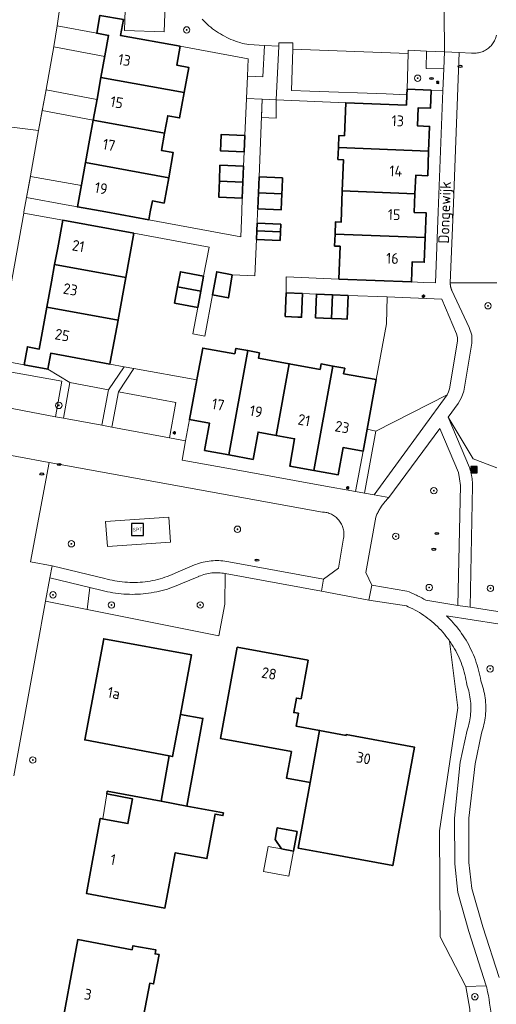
# Model space of a CAD drawing. Header units: metres. Extents: x 152610 to 160096, y 456114 to 462495.
# Tile 581 of 938: x 158584 to 158643, y 460151 to 460274. Entities that reach past the tile are written whole.
import ezdxf
from ezdxf.enums import TextEntityAlignment as Align

# ---------------------------------------------------------------- set-up
doc = ezdxf.new("R2010")
doc.units = ezdxf.units.M
doc.header["$LTSCALE"] = 0.5
doc.layers.get('0').update_dxf_attribs({"linetype": 'CONTINUOUS'})
for name, color, linetype, lineweight in [('B-PV-GR-BEPLANTING_CULTUUR_BODEMBEDEKKER-GV', 251, 'CONTINUOUS', 18), ('B-PV-GR-BEPLANTING_CULTUUR_BOSPLANTSOEN-GV', 251, 'CONTINUOUS', 18), ('B-PV-GR-BEPLANTING_CULTUUR_HEESTERS-GV', 251, 'CONTINUOUS', 18), ('B-PV-GR-BOOM-S', 251, 'CONTINUOUS', 25), ('B-PV-IE-MEUBILAIR-S', 251, 'CONTINUOUS', 25), ('B-PV-IE-MEUBILAIR_WEGMEUBILAIR-S', 251, 'CONTINUOUS', 25), ('B-PV-IE-MEUBILAIR_WEGMEUBILAIR_AFVALBAK-S', 251, 'CONTINUOUS', 25), ('B-PV-OG-BEBOUWING-GV', 6, 'CONTINUOUS', 35), ('B-PV-OG-BEBOUWING-T18', 1, 'CONTINUOUS', 18), ('B-PV-OG-BEBOUWING_OVERBOUWING-GV', 251, 'CONTINUOUS', 18), ('B-PV-OG-BEBOUWING_SCHUUR-GV', 251, 'CONTINUOUS', 18), ('B-PV-OG-TERREIN_BEGROEID-GV', 251, 'CONTINUOUS', 18), ('B-PV-OG-TOPOGRAFIE-T18', 1, 'CONTINUOUS', 18), ('B-PV-VH-GESLOTENVERHARDING_KUNSTSTOF-GV', 251, 'CONTINUOUS', 18), ('B-PV-VH-OPENVERHARDING_BETONSTRAATSTEEN-GV', 251, 'CONTINUOUS', 18), ('B-PV-VH-OPENVERHARDING_TEGEL-GV', 251, 'CONTINUOUS', 18)]:
    doc.layers.add(name, color=color, linetype=linetype, lineweight=lineweight)
doc.styles.add('NLCS-ISO', font='NLCS-ISO.ttf')
doc.styles.add('NLCS-ISO-M750-T18', font='NLCS-ISO.ttf', dxfattribs={"height": 1.35})

# ---------------------------------------------------------------- blocks, each defined once
blk = doc.blocks.new('SIE-WEG_AFVALBAK-SO')
h = blk.add_hatch(color=256)
h.dxf.hatch_style = 1
h.paths.add_polyline_path([(-1.5, -1.5), (1.5, -1.5), (1.5, 1.5), (-1.5, 1.5)])
for points in [[(-2, -2), (2, -2), (2, 2), (-2, 2)], [(-1.5, -1.5), (1.5, -1.5), (1.5, 1.5), (-1.5, 1.5)]]:
    blk.add_lwpolyline(points, close=True)
blk = doc.blocks.new('SIE-MEUBILAIR_PAAL_LICHTMAST-SO')
for points in [[(-0.62, 0), (-1, 0)], [(-0.71, 0.71), (-0.44, 0.44)], [(0, 1), (0, 0.62)], [(0.44, 0.44), (0.71, 0.71)], [(1, 0), (0.62, 0)], [(-0.71, -0.71), (-0.44, -0.44)], [(0, -0.62), (0, -1)], [(0.44, -0.44), (0.71, -0.71)]]:
    blk.add_lwpolyline(points)
blk.add_circle((0, 0), 0.5)
blk = doc.blocks.new('SIE-MEUBILAIR_PUT_RIOOLPUT-SO')
blk.add_ellipse((0, 0), major_axis=(1.25, 0), ratio=0.54)
at = {"style": 'NLCS-ISO'}
blk.add_text('ri', height=0.75, dxfattribs=at).set_placement((-0.04, 0.07), align=Align.MIDDLE_CENTER)
blk = doc.blocks.new('SIE-WEG_SPEELTOESTEL-SO')
at = {"flags": 128}
blk.add_lwpolyline([(-3.75, -3.75), (3.75, -3.75), (3.75, 3.75), (-3.75, 3.75)], close=True, dxfattribs=at)
at = {"style": 'NLCS-ISO'}
blk.add_text('SPT', height=2.25, dxfattribs=at).set_placement((0, 0), align=Align.MIDDLE_CENTER)
blk = doc.blocks.new('SGR-BOOM_GBKN-SO')
at = {"linetype": 'ByBlock', "lineweight": 18}
h = blk.add_hatch(color=0, dxfattribs=at)
h.dxf.hatch_style = 1
edge = h.paths.add_edge_path()
edge.add_arc((0, 0), 0.25, 0, 360)
at = {"color": 0, "linetype": 'ByBlock', "lineweight": 18}
for radius in [2, 0.25]:
    blk.add_circle((0, 0), radius, dxfattribs=at)
at = {"color": 0, "linetype": 'ByBlock', "lineweight": 18, "style": 'NLCS-ISO'}
blk.add_attdef('SOORT', (2.5, 0), '', height=1.5, dxfattribs=at)

msp = doc.modelspace()

# ---------------------------------------------------------------- linework, layer by layer
at = {"layer": 'B-PV-GR-BEPLANTING_CULTUUR_BODEMBEDEKKER-GV', "flags": 128}
for points in [[(158584.24, 460230.94), (158580.9, 460231.55), (158579.78, 460226), (158580.95, 460225.81), (158581.75, 460230.18), (158588.95, 460228.87), (158588.19, 460224.43), (158589.18, 460224.27), (158589.97, 460228.7), (158587.21, 460230.39)], [(158608.548, 460204.984), (158608.338, 460204.99), (158608.129, 460204.988), (158607.919, 460204.978), (158607.71, 460204.96), (158607.502, 460204.934), (158607.295, 460204.9), (158607.089, 460204.859), (158606.885, 460204.809), (158606.684, 460204.752), (158606.484, 460204.687), (158606.287, 460204.615), (158606.093, 460204.535), (158606.06, 460204.52), (158603.84, 460203.59), (158603.758, 460203.554), (158603.442, 460203.418), (158603.123, 460203.289), (158602.801, 460203.168), (158602.476, 460203.055), (158602.149, 460202.949), (158601.819, 460202.851), (158601.487, 460202.761), (158601.153, 460202.678), (158600.817, 460202.603), (158600.48, 460202.536), (158600.141, 460202.477), (158599.801, 460202.425), (158599.46, 460202.382), (158599.117, 460202.346), (158598.774, 460202.319), (158598.431, 460202.299), (158598.087, 460202.288), (158597.743, 460202.284), (158597.399, 460202.288), (158597.055, 460202.301), (158596.712, 460202.321), (158596.369, 460202.35), (158596.027, 460202.386), (158595.685, 460202.43), (158595.345, 460202.483), (158595.007, 460202.543), (158594.669, 460202.611), (158594.334, 460202.686), (158594, 460202.77), (158592.472, 460203.14), (158592.128, 460200.383), (158608.58, 460197.12), (158609.31, 460201.04), (158609.38, 460204.88), (158609.174, 460204.918), (158608.966, 460204.948), (158608.757, 460204.97)]]:
    msp.add_lwpolyline(points, close=True, dxfattribs=at)
at = {"layer": 'B-PV-GR-BEPLANTING_CULTUUR_BOSPLANTSOEN-GV', "flags": 128}
msp.add_lwpolyline([(158643.298, 460241.167), (158637.49, 460241.15), (158637.49, 460241.115), (158637.49, 460241.079), (158637.49, 460241.043), (158637.492, 460241.008), (158637.494, 460240.972), (158637.496, 460240.937), (158637.499, 460240.901), (158637.503, 460240.866), (158637.508, 460240.831), (158637.513, 460240.796), (158637.518, 460240.76), (158637.525, 460240.725), (158637.531, 460240.691), (158637.535, 460240.672), (158637.539, 460240.656), (158637.547, 460240.621), (158637.556, 460240.587), (158637.565, 460240.552), (158637.575, 460240.518), (158637.585, 460240.484), (158637.596, 460240.451), (158637.608, 460240.417), (158637.62, 460240.383), (158637.633, 460240.35), (158637.646, 460240.317), (158637.66, 460240.285), (158637.675, 460240.252), (158637.69, 460240.22), (158639.87, 460235.57), (158640.186, 460234.631), (158640.19, 460233.64), (158639.17, 460227.63), (158638.913, 460226.828), (158638.49, 460226.1), (158637.212, 460224.374), (158640.368, 460219.199), (158643.325, 460218.06)], dxfattribs=at)
msp.add_lwpolyline([(158636.423, 460239.111), (158629.61, 460239.39), (158629.52, 460236.03), (158628.251, 460229.074), (158627.097, 460222.877), (158628.18, 460222.65), (158637.1, 460227.18), (158637.277, 460227.543), (158637.39, 460227.93), (158638.39, 460233.87), (158638.395, 460234.341), (158638.25, 460234.79)], close=True, dxfattribs=at)
at = {"layer": 'B-PV-GR-BEPLANTING_CULTUUR_HEESTERS-GV', "flags": 128}
for points in [[(158601.92, 460276.96), (158601.76, 460272.46), (158596.79, 460272.65), (158596.837, 460273.972), (158596.84, 460274.05)], [(158588.69, 460275.25), (158588.37, 460273.22), (158593.33, 460272.3), (158593.73, 460274.53)], [(158596.682, 460274), (158596.31, 460272.02), (158603.74, 460270.68), (158612.23, 460269.13), (158612.139, 460266.952), (158614.09, 460266.86), (158614.27, 460270.79), (158612.31, 460270.9), (158611.52, 460271.03), (158611.32, 460271.101), (158611.201, 460271.137), (158610.92, 460271.226), (158610.641, 460271.324), (158610.365, 460271.429), (158610.092, 460271.541), (158609.822, 460271.661), (158609.556, 460271.788), (158609.293, 460271.922), (158609.034, 460272.063), (158608.778, 460272.212), (158608.527, 460272.367), (158608.28, 460272.528), (158608.038, 460272.697), (158607.8, 460272.872), (158607.567, 460273.053), (158607.339, 460273.241), (158607.117, 460273.435), (158606.899, 460273.634), (158606.687, 460273.84), (158606.481, 460274.051)]]:
    msp.add_lwpolyline(points, dxfattribs=at)
for points in [[(158617.84, 460271.1), (158616.08, 460271.12), (158616.061, 460270.708), (158615.759, 460263.983), (158624.429, 460263.62), (158632.01, 460263.33), (158632.061, 460264.598), (158629.48, 460264.73), (158619.94, 460265.09), (158617.64, 460265.17), (158617.813, 460270.304)], [(158634.53, 460270.084), (158632.25, 460270.19), (158632.236, 460269.76), (158632.09, 460265.31), (158635.09, 460265.21), (158636.569, 460265.14), (158636.675, 460267.859), (158634.5, 460267.91)], [(158594.98, 460231.01), (158587.57, 460232.36), (158587.21, 460230.39), (158589.97, 460228.7), (158594.8, 460227.79), (158596.734, 460230.676)], [(158605.83, 460229.05), (158597.954, 460230.459), (158596.04, 460227.57), (158603.22, 460226.23), (158602.41, 460221.83), (158604.421, 460221.444), (158604.9, 460224.09)], [(158592.472, 460203.14), (158587.47, 460204.35), (158586.936, 460201.413), (158592.128, 460200.383)], [(158637.517, 460196.311), (158637.413, 460196.461), (158638.43, 460188.103), (158636.129, 460172.784), (158636.243, 460159.546), (158639.43, 460153.33), (158641.99, 460153.42), (158639.83, 460160.23), (158638.45, 460165.1), (158638.04, 460168.64), (158638.02, 460174.35), (158638.73, 460181.35), (158639.6, 460185.35), (158639.681, 460185.598), (158639.754, 460185.849), (158639.82, 460186.102), (158639.878, 460186.357), (158639.928, 460186.614), (158639.97, 460186.872), (158640.004, 460187.131), (158640.03, 460187.391), (158640.049, 460187.652), (158640.059, 460187.913), (158640.061, 460188.174), (158640.056, 460188.436), (158640.042, 460188.697), (158640.02, 460188.957), (158639.99, 460189.217), (158639.953, 460189.476), (158639.907, 460189.733), (158639.854, 460189.989), (158639.793, 460190.243), (158639.724, 460190.495), (158639.648, 460190.745), (158639.563, 460190.993), (158639.55, 460191.03), (158639.502, 460191.343), (158639.446, 460191.655), (158639.381, 460191.966), (158639.31, 460192.275), (158639.23, 460192.582), (158639.142, 460192.887), (158639.047, 460193.189), (158638.945, 460193.489), (158638.835, 460193.787), (158638.717, 460194.081), (158638.592, 460194.372), (158638.46, 460194.661), (158638.32, 460194.945), (158638.174, 460195.227), (158638.02, 460195.504), (158637.859, 460195.777), (158637.692, 460196.046)], [(158641.99, 460153.42), (158639.43, 460153.33), (158639.934, 460150.501), (158639.703, 460146.328), (158637.282, 460133.417), (158640.872, 460132.41), (158642.74, 460145.42), (158642.757, 460145.907), (158642.765, 460146.394), (158642.766, 460146.881), (158642.758, 460147.369), (158642.743, 460147.856), (158642.72, 460148.343), (158642.688, 460148.829), (158642.649, 460149.315), (158642.602, 460149.799), (158642.546, 460150.284), (158642.483, 460150.767), (158642.48, 460150.786), (158642.412, 460151.249), (158642.333, 460151.73), (158642.246, 460152.209), (158642.151, 460152.687), (158642.049, 460153.164)]]:
    msp.add_lwpolyline(points, close=True, dxfattribs=at)
at = {"layer": 'B-PV-OG-BEBOUWING-GV', "flags": 128}
for points in [[(158596.682, 460274), (158593.73, 460274.53), (158593.33, 460272.3), (158594.8, 460272.03), (158594.34, 460269.495), (158593.85, 460266.789), (158604.25, 460264.89), (158604.82, 460268.04), (158603.34, 460268.3), (158603.74, 460270.68), (158596.31, 460272.02)], [(158604.25, 460264.89), (158593.85, 460266.789), (158593.357, 460264.088), (158592.88, 460261.47), (158601.81, 460259.84), (158602.2, 460262.01), (158603.67, 460261.74)], [(158635.09, 460265.21), (158632.09, 460265.31), (158632.061, 460264.598), (158632.01, 460263.33), (158624.429, 460263.62), (158624.27, 460259.52), (158623.57, 460259.54), (158623.51, 460258.05), (158634.79, 460257.6), (158634.91, 460260.68), (158633.41, 460260.74), (158633.5, 460263), (158635, 460262.94)], [(158601.81, 460259.84), (158592.88, 460261.47), (158592.425, 460258.955), (158591.92, 460256.16), (158602.32, 460254.26), (158602.89, 460257.41), (158601.41, 460257.68)], [(158611.83, 460259.56), (158608.88, 460259.68), (158608.835, 460258.557), (158608.8, 460257.62), (158611.744, 460257.5)], [(158634.79, 460257.6), (158623.51, 460258.05), (158623.45, 460256.55), (158624.15, 460256.52), (158624, 460252.62), (158633.08, 460252.27), (158633.17, 460254.58), (158634.67, 460254.52)], [(158602.32, 460254.26), (158591.92, 460256.16), (158591.414, 460253.395), (158590.91, 460250.64), (158594.444, 460250), (158599.84, 460249.02), (158600.019, 460250), (158600.27, 460251.38), (158601.74, 460251.11)], [(158611.67, 460255.72), (158608.72, 460255.84), (158608.64, 460253.845), (158611.589, 460253.728)], [(158616.54, 460254.25), (158613.6, 460254.37), (158613.52, 460252.384), (158616.46, 460252.265), (158616.486, 460252.909)], [(158611.589, 460253.728), (158608.64, 460253.845), (158608.61, 460253.111), (158608.56, 460251.85), (158611.507, 460251.72)], [(158616.46, 460252.265), (158613.52, 460252.384), (158613.44, 460250.4), (158616.38, 460250.28)], [(158633.08, 460252.27), (158624, 460252.62), (158623.9, 460250), (158623.85, 460248.72), (158623.15, 460248.75), (158623.09, 460247.25), (158634.37, 460246.811), (158634.49, 460249.89), (158632.989, 460249.95)], [(158597.96, 460247.35), (158589.07, 460248.97), (158588.443, 460245.528), (158588.063, 460243.444), (158596.96, 460241.829)], [(158616.31, 460248.47), (158613.362, 460248.59), (158613.323, 460247.63), (158616.272, 460247.515)], [(158616.272, 460247.515), (158613.323, 460247.63), (158613.28, 460246.57), (158616.23, 460246.45)], [(158634.37, 460246.811), (158623.09, 460247.25), (158623.03, 460245.75), (158623.73, 460245.73), (158623.57, 460241.63), (158632.65, 460241.27), (158632.75, 460243.79), (158634.25, 460243.73)], [(158596.96, 460241.829), (158588.063, 460243.444), (158587.672, 460241.3), (158587.094, 460238.124), (158595.985, 460236.494), (158595.99, 460236.52)], [(158606.68, 460242), (158603.78, 460242.55), (158603.427, 460240.656), (158606.331, 460240.129)], [(158610.26, 460242.15), (158608.315, 460242.549), (158607.78, 460239.65), (158609.77, 460239.28)], [(158606.331, 460240.129), (158603.427, 460240.656), (158603.05, 460238.63), (158605.948, 460238.08)], [(158619.03, 460239.82), (158617, 460239.907), (158616.88, 460236.96), (158618.438, 460236.89), (158618.92, 460236.87)], [(158622.768, 460239.67), (158620.79, 460239.75), (158620.67, 460236.8), (158622.65, 460236.72)], [(158624.75, 460239.589), (158622.768, 460239.67), (158622.65, 460236.72), (158623.889, 460236.669), (158624.63, 460236.64)], [(158595.985, 460236.494), (158587.094, 460238.124), (158586.508, 460234.91), (158586.142, 460232.9), (158584.67, 460233.18), (158584.24, 460230.94), (158587.21, 460230.39), (158587.57, 460232.36), (158594.98, 460231.01), (158595.022, 460231.238)], [(158610.59, 460232.28), (158606.56, 460233.01), (158605.884, 460229.294), (158605.83, 460229.05), (158604.9, 460224.09), (158607.42, 460223.63), (158606.8, 460220.24), (158609.83, 460219.68), (158612.2, 460232.7), (158610.72, 460232.97)], [(158613.67, 460232.43), (158612.2, 460232.7), (158609.83, 460219.68), (158612.86, 460219.13), (158613.48, 460222.53), (158615.759, 460222.11), (158617.38, 460231.05), (158613.55, 460231.75)], [(158621.22, 460230.35), (158617.38, 460231.05), (158615.759, 460222.11), (158618.04, 460221.7), (158617.43, 460218.3), (158620.46, 460217.75), (158622.82, 460230.77), (158621.35, 460231.04)], [(158624.3, 460230.5), (158622.82, 460230.77), (158620.46, 460217.75), (158623.49, 460217.2), (158624.1, 460220.6), (158626.59, 460220.15), (158627.097, 460222.877), (158628.251, 460229.074), (158624.17, 460229.81)], [(158602.388, 460182.126), (158602.79, 460182.05), (158603.779, 460187.312), (158605.173, 460194.728), (158594.19, 460196.75), (158591.82, 460184.11)], [(158619.74, 460194.06), (158610.88, 460195.68), (158608.8, 460184.279), (158617.655, 460182.661), (158617.048, 460179.334), (158619.98, 460178.8), (158621.174, 460185.303), (158618.23, 460185.85), (158618.523, 460187.439), (158617.94, 460187.54), (158618.28, 460189.35), (158618.856, 460189.251)], [(158601.352, 460176.464), (158604.579, 460175.867), (158606.579, 460186.8), (158603.779, 460187.312), (158602.79, 460182.05), (158602.388, 460182.126)], [(158619.98, 460178.8), (158618.485, 460170.612), (158622.14, 460169.939), (158630.297, 460168.437), (158631.02, 460172.38), (158633.01, 460183.23), (158624.48, 460184.79), (158624.47, 460184.69), (158621.174, 460185.303)], [(158609.152, 460175.021), (158604.579, 460175.867), (158601.352, 460176.464), (158594.638, 460177.706), (158594.58, 460177.38), (158597.78, 460176.78), (158597.21, 460173.68), (158593.77, 460174.32), (158592.028, 460164.959), (158601.846, 460163.144), (158603.129, 460170.041), (158607.08, 460169.31), (158608.11, 460174.86), (158609.09, 460174.68)], [(158618.343, 460172.703), (158615.884, 460173.158), (158615.612, 460171.683), (158616.413, 460170.518), (158617.888, 460170.245)], [(158597.748, 460157.944), (158590.96, 460159.21), (158588.59, 460146.421), (158595.73, 460145.09), (158596.26, 460147.94), (158598.77, 460147.48), (158599.94, 460153.76), (158600.43, 460153.67), (158601.11, 460157.33), (158600.62, 460157.42), (158600.71, 460157.91), (158597.84, 460158.438)]]:
    msp.add_lwpolyline(points, close=True, dxfattribs=at)
at = {"layer": 'B-PV-OG-BEBOUWING_OVERBOUWING-GV', "flags": 128}
for points in [[(158593.33, 460272.3), (158588.37, 460273.22), (158587.97, 460270.66), (158587.957, 460270.586), (158594.319, 460269.381), (158594.34, 460269.495), (158594.8, 460272.03)], [(158586.503, 460262.656), (158592.88, 460261.47), (158593.348, 460264.038), (158586.995, 460265.253)], [(158585.028, 460254.442), (158591.4, 460253.316), (158591.414, 460253.395), (158591.92, 460256.16), (158592.425, 460258.955), (158592.88, 460261.47), (158586.503, 460262.656), (158586.03, 460260.16), (158585.04, 460254.51)], [(158591.4, 460253.316), (158585.028, 460254.442), (158584.562, 460251.819), (158589.493, 460250.903), (158590.91, 460250.64)], [(158597.78, 460176.78), (158594.58, 460177.38), (158594.074, 460174.263), (158597.21, 460173.68)], [(158616.413, 460170.518), (158614.758, 460170.83), (158614.177, 460167.705), (158617.307, 460167.123), (158617.888, 460170.245)]]:
    msp.add_lwpolyline(points, close=True, dxfattribs=at)
at = {"layer": 'B-PV-OG-BEBOUWING_SCHUUR-GV', "flags": 128}
msp.add_lwpolyline([(158615.759, 460263.983), (158613.99, 460264.057), (158613.899, 460261.803), (158615.728, 460261.715)], close=True, dxfattribs=at)
at = {"layer": 'B-PV-OG-TERREIN_BEGROEID-GV', "flags": 128}
for points in [[(158643.258, 460272.073), (158643.223, 460271.926), (158643.181, 460271.781), (158643.131, 460271.639), (158643.073, 460271.499), (158643.008, 460271.363), (158642.936, 460271.231), (158642.857, 460271.102), (158642.772, 460270.978), (158642.68, 460270.858), (158642.581, 460270.744), (158642.477, 460270.635), (158642.367, 460270.532), (158642.252, 460270.434), (158642.132, 460270.343), (158642.007, 460270.258), (158641.878, 460270.18), (158641.745, 460270.109), (158641.608, 460270.045), (158641.468, 460269.989), (158641.326, 460269.94), (158641.181, 460269.898), (158641.034, 460269.865), (158640.885, 460269.839), (158640.735, 460269.821), (158640.585, 460269.811), (158640.434, 460269.809), (158640.283, 460269.815), (158640.133, 460269.829), (158638.608, 460269.9), (158637.835, 460250), (158637.49, 460241.15), (158643.298, 460241.167)], [(158643.325, 460218.06), (158640.368, 460219.199), (158637.212, 460224.374), (158639.88, 460218.11), (158639.916, 460218.01), (158639.95, 460217.91), (158639.982, 460217.808), (158640.013, 460217.707), (158640.042, 460217.605), (158640.069, 460217.502), (158640.094, 460217.399), (158640.118, 460217.296), (158640.14, 460217.192), (158640.16, 460217.087), (158640.178, 460216.983), (158640.194, 460216.878), (158640.209, 460216.773), (158640.222, 460216.668), (158640.233, 460216.562), (158640.242, 460216.456), (158640.25, 460216.35), (158640.256, 460216.245), (158640.259, 460216.138), (158640.261, 460216.032), (158640.262, 460215.926), (158640.26, 460215.82), (158639.98, 460200.67), (158643.433, 460200.144)], [(158643.45, 460198.613), (158637.024, 460199.595), (158637.154, 460199.47), (158637.394, 460199.231), (158637.628, 460198.986), (158637.856, 460198.736), (158638.079, 460198.48), (158638.295, 460198.219), (158638.506, 460197.953), (158638.71, 460197.683), (158638.907, 460197.407), (158639.098, 460197.127), (158639.282, 460196.843), (158639.46, 460196.554), (158639.63, 460196.261), (158639.794, 460195.964), (158639.95, 460195.663), (158640.1, 460195.359), (158640.242, 460195.051), (158640.377, 460194.74), (158640.504, 460194.426), (158640.624, 460194.109), (158640.737, 460193.79), (158640.842, 460193.468), (158640.94, 460193.143), (158641.029, 460192.816), (158641.111, 460192.487), (158641.185, 460192.156), (158641.251, 460191.824), (158641.31, 460191.49), (158641.4, 460191.241), (158641.486, 460190.978), (158641.565, 460190.712), (158641.636, 460190.444), (158641.7, 460190.174), (158641.755, 460189.903), (158641.803, 460189.63), (158641.843, 460189.355), (158641.875, 460189.08), (158641.899, 460188.803), (158641.915, 460188.527), (158641.923, 460188.249), (158641.923, 460187.972), (158641.915, 460187.695), (158641.899, 460187.418), (158641.875, 460187.142), (158641.843, 460186.866), (158641.803, 460186.592), (158641.756, 460186.319), (158641.7, 460186.047), (158641.637, 460185.777), (158641.565, 460185.509), (158641.486, 460185.243), (158641.4, 460184.98), (158640.59, 460181.12), (158639.82, 460174.35), (158639.83, 460168.83), (158640.18, 460165.59), (158641.54, 460160.79), (158643.61, 460154.48)]]:
    msp.add_lwpolyline(points, dxfattribs=at)
for points in [[(158627.97, 460214.72), (158637.1, 460227.18), (158628.18, 460222.65), (158626.785, 460214.929)], [(158638.5, 460217.51), (158636.172, 460222.969), (158629.82, 460214.39), (158629.729, 460214.298), (158629.639, 460214.204), (158629.551, 460214.109), (158629.465, 460214.012), (158629.38, 460213.913), (158629.297, 460213.813), (158629.216, 460213.712), (158629.137, 460213.609), (158629.059, 460213.505), (158628.984, 460213.4), (158628.91, 460213.293), (158628.874, 460213.238), (158628.838, 460213.185), (158628.768, 460213.075), (158628.7, 460212.965), (158628.635, 460212.853), (158628.571, 460212.74), (158628.508, 460212.626), (158628.449, 460212.511), (158628.391, 460212.394), (158628.335, 460212.277), (158628.281, 460212.159), (158628.23, 460212.04), (158628.18, 460211.92), (158626.95, 460205.03), (158627.68, 460203.41), (158632.07, 460202.7), (158632.343, 460202.591), (158632.615, 460202.478), (158632.884, 460202.36), (158633.151, 460202.237), (158633.284, 460202.173), (158633.416, 460202.109), (158633.679, 460201.977), (158633.939, 460201.839), (158634.197, 460201.698), (158634.452, 460201.551), (158638.44, 460200.91), (158638.76, 460215.85), (158638.637, 460216.681)], [(158621.53, 460212.56), (158587.39, 460218.75), (158585.052, 460206.357), (158587.74, 460205.85), (158594.34, 460204.27), (158594.646, 460204.185), (158594.954, 460204.108), (158595.264, 460204.039), (158595.575, 460203.977), (158595.888, 460203.923), (158596.202, 460203.878), (158596.518, 460203.84), (158596.834, 460203.81), (158597.15, 460203.788), (158597.468, 460203.774), (158597.785, 460203.768), (158598.103, 460203.77), (158598.42, 460203.78), (158598.737, 460203.798), (158599.053, 460203.824), (158599.369, 460203.859), (158599.684, 460203.9), (158599.997, 460203.95), (158600.31, 460204.008), (158600.62, 460204.074), (158600.929, 460204.147), (158601.236, 460204.228), (158601.541, 460204.317), (158601.843, 460204.414), (158602.143, 460204.518), (158602.44, 460204.629), (158602.735, 460204.748), (158603.026, 460204.875), (158603.19, 460204.95), (158605.54, 460205.96), (158605.695, 460206.02), (158605.928, 460206.102), (158606.163, 460206.176), (158606.4, 460206.243), (158606.639, 460206.302), (158606.88, 460206.354), (158607.123, 460206.397), (158607.367, 460206.433), (158607.612, 460206.46), (158607.858, 460206.48), (158608.104, 460206.492), (158608.35, 460206.495), (158608.597, 460206.491), (158608.843, 460206.479), (158609.089, 460206.459), (158609.334, 460206.43), (158609.578, 460206.394), (158609.82, 460206.35), (158621.652, 460204.172), (158623.51, 460205.57), (158624.17, 460209.28), (158624.191, 460209.428), (158624.205, 460209.578), (158624.21, 460209.727), (158624.208, 460209.877), (158624.197, 460210.027), (158624.179, 460210.176), (158624.152, 460210.323), (158624.118, 460210.469), (158624.076, 460210.613), (158624.026, 460210.754), (158623.969, 460210.893), (158623.905, 460211.028), (158623.833, 460211.16), (158623.755, 460211.288), (158623.67, 460211.411), (158623.578, 460211.53), (158623.48, 460211.643), (158623.377, 460211.751), (158623.267, 460211.854), (158623.153, 460211.95), (158623.033, 460212.041), (158622.909, 460212.124), (158622.78, 460212.201), (158622.648, 460212.271), (158622.512, 460212.334), (158622.372, 460212.39), (158622.23, 460212.438), (158622.086, 460212.478), (158621.94, 460212.511), (158621.792, 460212.536), (158621.643, 460212.553)], [(158594.439, 460211.391), (158602.317, 460211.921), (158602.528, 460208.782), (158594.65, 460208.252)]]:
    msp.add_lwpolyline(points, close=True, dxfattribs=at)
at = {"layer": 'B-PV-VH-GESLOTENVERHARDING_KUNSTSTOF-GV', "flags": 128}
msp.add_lwpolyline([(158602.528, 460208.782), (158602.317, 460211.921), (158594.439, 460211.391), (158594.65, 460208.252)], close=True, dxfattribs=at)
at = {"layer": 'B-PV-VH-OPENVERHARDING_BETONSTRAATSTEEN-GV', "flags": 128}
for points in [[(158601.92, 460276.96), (158596.95, 460277.14), (158596.84, 460274.05), (158596.837, 460273.972), (158596.79, 460272.65), (158601.76, 460272.46)], [(158616.061, 460270.708), (158614.27, 460270.79), (158614.09, 460266.86), (158612.139, 460266.952), (158612.021, 460264.139), (158613.99, 460264.057), (158615.759, 460263.983)], [(158632.236, 460269.76), (158617.813, 460270.304), (158617.64, 460265.17), (158619.94, 460265.09), (158629.48, 460264.73), (158632.061, 460264.598), (158632.09, 460265.31)], [(158597.954, 460230.459), (158596.734, 460230.676), (158594.8, 460227.79), (158593.95, 460223.39), (158595.22, 460223.15), (158596.04, 460227.57)], [(158588.95, 460228.87), (158581.75, 460230.18), (158580.95, 460225.81), (158588.19, 460224.43)], [(158594.8, 460227.79), (158589.97, 460228.7), (158589.18, 460224.27), (158593.95, 460223.39)], [(158603.22, 460226.23), (158596.04, 460227.57), (158595.22, 460223.15), (158602.41, 460221.83)], [(158608.597, 460206.491), (158608.35, 460206.495), (158608.104, 460206.492), (158607.858, 460206.48), (158607.612, 460206.46), (158607.367, 460206.433), (158607.123, 460206.397), (158606.88, 460206.354), (158606.639, 460206.302), (158606.4, 460206.243), (158606.163, 460206.176), (158605.928, 460206.102), (158605.695, 460206.02), (158605.54, 460205.96), (158603.19, 460204.95), (158603.026, 460204.875), (158602.735, 460204.748), (158602.44, 460204.629), (158602.143, 460204.518), (158601.843, 460204.414), (158601.541, 460204.317), (158601.236, 460204.228), (158600.929, 460204.147), (158600.62, 460204.074), (158600.31, 460204.008), (158599.997, 460203.95), (158599.684, 460203.9), (158599.369, 460203.859), (158599.053, 460203.824), (158598.737, 460203.798), (158598.42, 460203.78), (158598.103, 460203.77), (158597.785, 460203.768), (158597.468, 460203.774), (158597.15, 460203.788), (158596.834, 460203.81), (158596.518, 460203.84), (158596.202, 460203.878), (158595.888, 460203.923), (158595.575, 460203.977), (158595.264, 460204.039), (158594.954, 460204.108), (158594.646, 460204.185), (158594.34, 460204.27), (158587.74, 460205.85), (158587.47, 460204.35), (158592.472, 460203.14), (158594, 460202.77), (158594.334, 460202.686), (158594.669, 460202.611), (158595.007, 460202.543), (158595.345, 460202.483), (158595.685, 460202.43), (158596.027, 460202.386), (158596.369, 460202.35), (158596.712, 460202.321), (158597.055, 460202.301), (158597.399, 460202.288), (158597.743, 460202.284), (158598.087, 460202.288), (158598.431, 460202.299), (158598.774, 460202.319), (158599.117, 460202.346), (158599.46, 460202.382), (158599.801, 460202.425), (158600.141, 460202.477), (158600.48, 460202.536), (158600.817, 460202.603), (158601.153, 460202.678), (158601.487, 460202.761), (158601.819, 460202.851), (158602.149, 460202.949), (158602.476, 460203.055), (158602.801, 460203.168), (158603.123, 460203.289), (158603.442, 460203.418), (158603.758, 460203.554), (158603.84, 460203.59), (158606.06, 460204.52), (158606.093, 460204.535), (158606.287, 460204.615), (158606.484, 460204.687), (158606.684, 460204.752), (158606.885, 460204.809), (158607.089, 460204.859), (158607.295, 460204.9), (158607.502, 460204.934), (158607.71, 460204.96), (158607.919, 460204.978), (158608.129, 460204.988), (158608.338, 460204.99), (158608.548, 460204.984), (158608.757, 460204.97), (158608.966, 460204.948), (158609.174, 460204.918), (158609.38, 460204.88), (158621.384, 460202.685), (158621.652, 460204.172), (158609.82, 460206.35), (158609.578, 460206.394), (158609.334, 460206.43), (158609.089, 460206.459), (158608.843, 460206.479)]]:
    msp.add_lwpolyline(points, close=True, dxfattribs=at)
for points in [[(158580.009, 460260.92), (158586.03, 460260.16), (158587, 460265.28), (158587.97, 460270.66), (158588.37, 460273.22), (158588.69, 460275.25)], [(158606.481, 460274.051), (158606.687, 460273.84), (158606.899, 460273.634), (158607.117, 460273.435), (158607.339, 460273.241), (158607.567, 460273.053), (158607.8, 460272.872), (158608.038, 460272.697), (158608.28, 460272.528), (158608.527, 460272.367), (158608.778, 460272.212), (158609.034, 460272.063), (158609.293, 460271.922), (158609.556, 460271.788), (158609.822, 460271.661), (158610.092, 460271.541), (158610.365, 460271.429), (158610.641, 460271.324), (158610.92, 460271.226), (158611.201, 460271.137), (158611.32, 460271.101), (158611.52, 460271.03), (158612.31, 460270.9), (158614.27, 460270.79), (158616.061, 460270.708), (158616.08, 460271.12), (158617.84, 460271.1), (158617.813, 460270.304), (158632.236, 460269.76), (158632.25, 460270.19), (158634.53, 460270.084), (158636.75, 460269.98), (158636.737, 460274.952)], [(158636.737, 460274.952), (158636.75, 460269.98), (158638.608, 460269.9), (158640.133, 460269.829), (158640.283, 460269.815), (158640.434, 460269.809), (158640.585, 460269.811), (158640.735, 460269.821), (158640.885, 460269.839), (158641.034, 460269.865), (158641.181, 460269.898), (158641.326, 460269.94), (158641.468, 460269.989), (158641.608, 460270.045), (158641.745, 460270.109), (158641.878, 460270.18), (158642.007, 460270.258), (158642.132, 460270.343), (158642.252, 460270.434), (158642.367, 460270.532), (158642.477, 460270.635), (158642.581, 460270.744), (158642.68, 460270.858), (158642.772, 460270.978), (158642.857, 460271.102), (158642.936, 460271.231), (158643.008, 460271.363), (158643.073, 460271.499), (158643.131, 460271.639), (158643.181, 460271.781), (158643.223, 460271.926), (158643.258, 460272.073)], [(158580.9, 460231.55), (158584.2, 460249.83), (158584.231, 460249.999), (158584.562, 460251.819), (158585.04, 460254.51), (158586.03, 460260.16), (158580.009, 460260.92)], [(158579.245, 460220.234), (158587.39, 460218.75), (158621.53, 460212.56), (158621.643, 460212.553), (158621.792, 460212.536), (158621.94, 460212.511), (158622.086, 460212.478), (158622.23, 460212.438), (158622.372, 460212.39), (158622.512, 460212.334), (158622.648, 460212.271), (158622.78, 460212.201), (158622.909, 460212.124), (158623.033, 460212.041), (158623.153, 460211.95), (158623.267, 460211.854), (158623.377, 460211.751), (158623.48, 460211.643), (158623.578, 460211.53), (158623.67, 460211.411), (158623.755, 460211.288), (158623.833, 460211.16), (158623.905, 460211.028), (158623.969, 460210.893), (158624.026, 460210.754), (158624.076, 460210.613), (158624.118, 460210.469), (158624.152, 460210.323), (158624.179, 460210.176), (158624.197, 460210.027), (158624.208, 460209.877), (158624.21, 460209.727), (158624.205, 460209.578), (158624.191, 460209.428), (158624.17, 460209.28), (158623.51, 460205.57), (158621.652, 460204.172), (158621.384, 460202.685), (158627.3, 460201.579), (158627.68, 460203.41), (158626.95, 460205.03), (158628.18, 460211.92), (158628.23, 460212.04), (158628.281, 460212.159), (158628.335, 460212.277), (158628.391, 460212.394), (158628.449, 460212.511), (158628.508, 460212.626), (158628.571, 460212.74), (158628.635, 460212.853), (158628.7, 460212.965), (158628.768, 460213.075), (158628.838, 460213.185), (158628.874, 460213.238), (158628.91, 460213.293), (158628.984, 460213.4), (158629.059, 460213.505), (158629.137, 460213.609), (158629.216, 460213.712), (158629.297, 460213.813), (158629.38, 460213.913), (158629.465, 460214.012), (158629.551, 460214.109), (158629.639, 460214.204), (158629.729, 460214.298), (158629.82, 460214.39), (158627.97, 460214.72), (158626.785, 460214.929), (158625.662, 460215.131), (158621.45, 460215.88), (158611.67, 460217.66), (158603.985, 460219.034), (158604.421, 460221.444), (158602.41, 460221.83), (158595.22, 460223.15), (158593.95, 460223.39), (158589.18, 460224.27), (158588.19, 460224.43), (158580.95, 460225.81)], [(158582.97, 460179.65), (158585.76, 460194.98), (158586.347, 460198.193), (158586.44, 460198.7), (158586.936, 460201.413), (158587.47, 460204.35), (158587.74, 460205.85), (158585.052, 460206.357), (158587.39, 460218.75), (158579.245, 460220.234)]]:
    msp.add_lwpolyline(points, dxfattribs=at)
at = {"layer": 'B-PV-VH-OPENVERHARDING_TEGEL-GV', "flags": 128}
for points in [[(158638.608, 460269.9), (158636.75, 460269.98), (158636.675, 460267.859), (158636.569, 460265.14), (158635.982, 460250), (158635.64, 460241.17), (158634.15, 460241.21), (158632.65, 460241.27), (158623.57, 460241.63), (158617.009, 460241.887), (158617, 460239.907), (158619.03, 460239.82), (158620.79, 460239.75), (158622.768, 460239.67), (158624.75, 460239.589), (158629.61, 460239.39), (158636.423, 460239.111), (158638.25, 460234.79), (158638.395, 460234.341), (158638.39, 460233.87), (158637.39, 460227.93), (158637.277, 460227.543), (158637.1, 460227.18), (158627.97, 460214.72), (158629.82, 460214.39), (158636.172, 460222.969), (158638.5, 460217.51), (158638.637, 460216.681), (158638.76, 460215.85), (158638.44, 460200.91), (158639.98, 460200.67), (158640.26, 460215.82), (158640.262, 460215.926), (158640.261, 460216.032), (158640.259, 460216.138), (158640.256, 460216.245), (158640.25, 460216.35), (158640.242, 460216.456), (158640.233, 460216.562), (158640.222, 460216.668), (158640.209, 460216.773), (158640.194, 460216.878), (158640.178, 460216.983), (158640.16, 460217.087), (158640.14, 460217.192), (158640.118, 460217.296), (158640.094, 460217.399), (158640.069, 460217.502), (158640.042, 460217.605), (158640.013, 460217.707), (158639.982, 460217.808), (158639.95, 460217.91), (158639.916, 460218.01), (158639.88, 460218.11), (158637.212, 460224.374), (158638.49, 460226.1), (158638.913, 460226.828), (158639.17, 460227.63), (158640.19, 460233.64), (158640.186, 460234.631), (158639.87, 460235.57), (158637.69, 460240.22), (158637.675, 460240.252), (158637.66, 460240.285), (158637.646, 460240.317), (158637.633, 460240.35), (158637.62, 460240.383), (158637.608, 460240.417), (158637.596, 460240.451), (158637.585, 460240.484), (158637.575, 460240.518), (158637.565, 460240.552), (158637.556, 460240.587), (158637.547, 460240.621), (158637.539, 460240.656), (158637.535, 460240.672), (158637.531, 460240.691), (158637.525, 460240.725), (158637.518, 460240.76), (158637.513, 460240.796), (158637.508, 460240.831), (158637.503, 460240.866), (158637.499, 460240.901), (158637.496, 460240.937), (158637.494, 460240.972), (158637.492, 460241.008), (158637.49, 460241.043), (158637.49, 460241.079), (158637.49, 460241.115), (158637.49, 460241.15), (158637.835, 460250)], [(158636.75, 460269.98), (158634.53, 460270.084), (158634.5, 460267.91), (158636.675, 460267.859)], [(158613.99, 460264.057), (158612.021, 460264.139), (158611.83, 460259.56), (158611.744, 460257.5), (158611.67, 460255.72), (158611.589, 460253.728), (158611.507, 460251.72), (158611.438, 460250), (158611.31, 460246.91), (158599.84, 460249.02), (158594.444, 460250), (158590.91, 460250.64), (158589.493, 460250.903), (158584.562, 460251.819), (158584.231, 460249.999), (158584.2, 460249.83), (158589.07, 460248.97), (158597.96, 460247.35), (158607.36, 460245.62), (158606.68, 460242), (158606.331, 460240.129), (158605.948, 460238.08), (158605.33, 460234.78), (158606.83, 460234.51), (158607.78, 460239.65), (158608.315, 460242.549), (158610.26, 460242.15), (158613.07, 460242.04), (158613.28, 460246.57), (158613.323, 460247.63), (158613.362, 460248.59), (158613.419, 460250), (158613.44, 460250.4), (158613.52, 460252.384), (158613.6, 460254.37)], [(158628.18, 460222.65), (158627.097, 460222.877), (158626.59, 460220.15), (158625.662, 460215.131), (158626.785, 460214.929)]]:
    msp.add_lwpolyline(points, close=True, dxfattribs=at)
for points in [[(158643.433, 460200.144), (158639.98, 460200.67), (158638.44, 460200.91), (158634.452, 460201.551), (158634.197, 460201.698), (158633.939, 460201.839), (158633.679, 460201.977), (158633.416, 460202.109), (158633.284, 460202.173), (158633.151, 460202.237), (158632.884, 460202.36), (158632.615, 460202.478), (158632.343, 460202.591), (158632.07, 460202.7), (158627.68, 460203.41), (158627.3, 460201.579), (158632.02, 460200.84), (158632.245, 460200.742), (158632.532, 460200.609), (158632.817, 460200.468), (158633.097, 460200.321), (158633.374, 460200.166), (158633.647, 460200.004), (158633.915, 460199.836), (158634.18, 460199.661), (158634.44, 460199.479), (158634.695, 460199.29), (158634.945, 460199.096), (158635.19, 460198.895), (158635.431, 460198.688), (158635.665, 460198.475), (158635.895, 460198.256), (158636.119, 460198.031), (158636.337, 460197.801), (158636.549, 460197.565), (158636.755, 460197.325), (158636.955, 460197.079), (158637.149, 460196.828), (158637.336, 460196.572), (158637.413, 460196.461), (158637.517, 460196.311), (158637.692, 460196.046), (158637.859, 460195.777), (158638.02, 460195.504), (158638.174, 460195.227), (158638.32, 460194.945), (158638.46, 460194.661), (158638.592, 460194.372), (158638.717, 460194.081), (158638.835, 460193.787), (158638.945, 460193.489), (158639.047, 460193.189), (158639.142, 460192.887), (158639.23, 460192.582), (158639.31, 460192.275), (158639.381, 460191.966), (158639.446, 460191.655), (158639.502, 460191.343), (158639.55, 460191.03), (158639.563, 460190.993), (158639.648, 460190.745), (158639.724, 460190.495), (158639.793, 460190.243), (158639.854, 460189.989), (158639.907, 460189.733), (158639.953, 460189.476), (158639.99, 460189.217), (158640.02, 460188.957), (158640.042, 460188.697), (158640.056, 460188.436), (158640.061, 460188.174), (158640.059, 460187.913), (158640.049, 460187.652), (158640.03, 460187.391), (158640.004, 460187.131), (158639.97, 460186.872), (158639.928, 460186.614), (158639.878, 460186.357), (158639.82, 460186.102), (158639.754, 460185.849), (158639.681, 460185.598), (158639.6, 460185.35), (158638.73, 460181.35), (158638.02, 460174.35), (158638.04, 460168.64), (158638.45, 460165.1), (158639.83, 460160.23), (158641.99, 460153.42), (158642.049, 460153.164), (158642.151, 460152.687), (158642.246, 460152.209), (158642.333, 460151.73), (158642.412, 460151.249), (158642.48, 460150.786)], [(158643.61, 460154.48), (158641.54, 460160.79), (158640.18, 460165.59), (158639.83, 460168.83), (158639.82, 460174.35), (158640.59, 460181.12), (158641.4, 460184.98), (158641.486, 460185.243), (158641.565, 460185.509), (158641.637, 460185.777), (158641.7, 460186.047), (158641.756, 460186.319), (158641.803, 460186.592), (158641.843, 460186.866), (158641.875, 460187.142), (158641.899, 460187.418), (158641.915, 460187.695), (158641.923, 460187.972), (158641.923, 460188.249), (158641.915, 460188.527), (158641.899, 460188.803), (158641.875, 460189.08), (158641.843, 460189.355), (158641.803, 460189.63), (158641.755, 460189.903), (158641.7, 460190.174), (158641.636, 460190.444), (158641.565, 460190.712), (158641.486, 460190.978), (158641.4, 460191.241), (158641.31, 460191.49), (158641.251, 460191.824), (158641.185, 460192.156), (158641.111, 460192.487), (158641.029, 460192.816), (158640.94, 460193.143), (158640.842, 460193.468), (158640.737, 460193.79), (158640.624, 460194.109), (158640.504, 460194.426), (158640.377, 460194.74), (158640.242, 460195.051), (158640.1, 460195.359), (158639.95, 460195.663), (158639.794, 460195.964), (158639.63, 460196.261), (158639.46, 460196.554), (158639.282, 460196.843), (158639.098, 460197.127), (158638.907, 460197.407), (158638.71, 460197.683), (158638.506, 460197.953), (158638.295, 460198.219), (158638.079, 460198.48), (158637.856, 460198.736), (158637.628, 460198.986), (158637.394, 460199.231), (158637.154, 460199.47), (158637.024, 460199.595), (158643.45, 460198.613)]]:
    msp.add_lwpolyline(points, dxfattribs=at)

# ---------------------------------------------------------------- block references
at = {"layer": 'B-PV-GR-BOOM-S', "xscale": 0.2, "yscale": 0.2, "zscale": 0.2}
for p in [(158604.56, 460272.715), (158633.42, 460266.689), (158642.21, 460238.294), (158588.589, 460225.863), (158635.436, 460215.227), (158610.902, 460210.404), (158630.679, 460209.519), (158590.158, 460208.596), (158587.865, 460202.225), (158634.859, 460203.134), (158642.51, 460203.035), (158595.159, 460200.956), (158606.259, 460200.956), (158642.47, 460192.985), (158585.328, 460181.61), (158640.567, 460152.074)]:
    msp.add_blockref('SGR-BOOM_GBKN-SO', p, dxfattribs=at)
at = {"layer": 'B-PV-IE-MEUBILAIR-S', "xscale": 0.2, "yscale": 0.2, "zscale": 0.2}
for name, p in [('SIE-MEUBILAIR_PUT_RIOOLPUT-SO', (158638.71, 460268.18)), ('SIE-MEUBILAIR_PUT_RIOOLPUT-SO', (158635.14, 460266.65)), ('SIE-MEUBILAIR_PAAL_LICHTMAST-SO', (158635.911, 460266.179)), ('SIE-MEUBILAIR_PAAL_LICHTMAST-SO', (158634.134, 460239.496)), ('SIE-MEUBILAIR_PAAL_LICHTMAST-SO', (158603.021, 460222.44)), ('SIE-MEUBILAIR_PUT_RIOOLPUT-SO', (158588.62, 460218.49)), ('SIE-MEUBILAIR_PUT_RIOOLPUT-SO', (158586.472, 460217.312)), ('SIE-MEUBILAIR_PAAL_LICHTMAST-SO', (158624.677, 460215.586)), ('SIE-MEUBILAIR_PUT_RIOOLPUT-SO', (158635.82, 460209.87)), ('SIE-MEUBILAIR_PUT_RIOOLPUT-SO', (158635.43, 460207.9)), ('SIE-MEUBILAIR_PUT_RIOOLPUT-SO', (158613.338, 460206.551))]:
    msp.add_blockref(name, p, dxfattribs=at)
at = {"layer": 'B-PV-IE-MEUBILAIR_WEGMEUBILAIR-S', "xscale": 0.2, "yscale": 0.2, "zscale": 0.2}
msp.add_blockref('SIE-WEG_SPEELTOESTEL-SO', (158598.419, 460210.363), dxfattribs=at)
at = {"layer": 'B-PV-IE-MEUBILAIR_WEGMEUBILAIR_AFVALBAK-S', "xscale": 0.2, "yscale": 0.2, "zscale": 0.2}
msp.add_blockref('SIE-WEG_AFVALBAK-SO', (158640.462, 460217.847), dxfattribs=at)

# ---------------------------------------------------------------- texts
at = {"layer": 'B-PV-OG-BEBOUWING-T18', "style": 'NLCS-ISO-M750-T18'}
for s, rotation, p in [('13', 349.7, (158596.785, 460268.964)), ('15', 349.7, (158595.824, 460263.681)), ('13', 357.8, (158630.933, 460261.375)), ('17', 349.7, (158594.86, 460258.37)), ('14', 357.8, (158630.689, 460255.11)), ('19', 349.6, (158593.874, 460252.95)), ('15', 357.8, (158630.476, 460249.666)), ('21', 349.7, (158591.026, 460245.759)), ('16', 357.8, (158630.263, 460244.21)), ('23', 349.7, (158590.038, 460240.336)), ('25', 349.1, (158589.016, 460234.634)), ('17', 349.5, (158608.492, 460225.972)), ('19', 349.7, (158613.24, 460225.112)), ('21', 349.7, (158619.234, 460224.022)), ('23', 349.7, (158623.991, 460223.162)), ('28', 349.6, (158614.86, 460192.411)), ('1a', 349.4, (158595.462, 460189.969)), ('30', 349.5, (158626.659, 460181.845)), ('1', 349.5, (158595.357, 460169.182)), ('3', 349.5, (158592.233, 460152.36))]:
    msp.add_text(s, height=1.35, rotation=rotation, dxfattribs=at).set_placement(p, align=Align.MIDDLE)
at = {"layer": 'B-PV-OG-TOPOGRAFIE-T18', "style": 'NLCS-ISO-M750-T18'}
msp.add_text('Dongewijk', height=1.35, rotation=88.1, dxfattribs=at).set_placement((158636.982, 460249.935), align=Align.MIDDLE)

doc.saveas('drawing.dxf')
